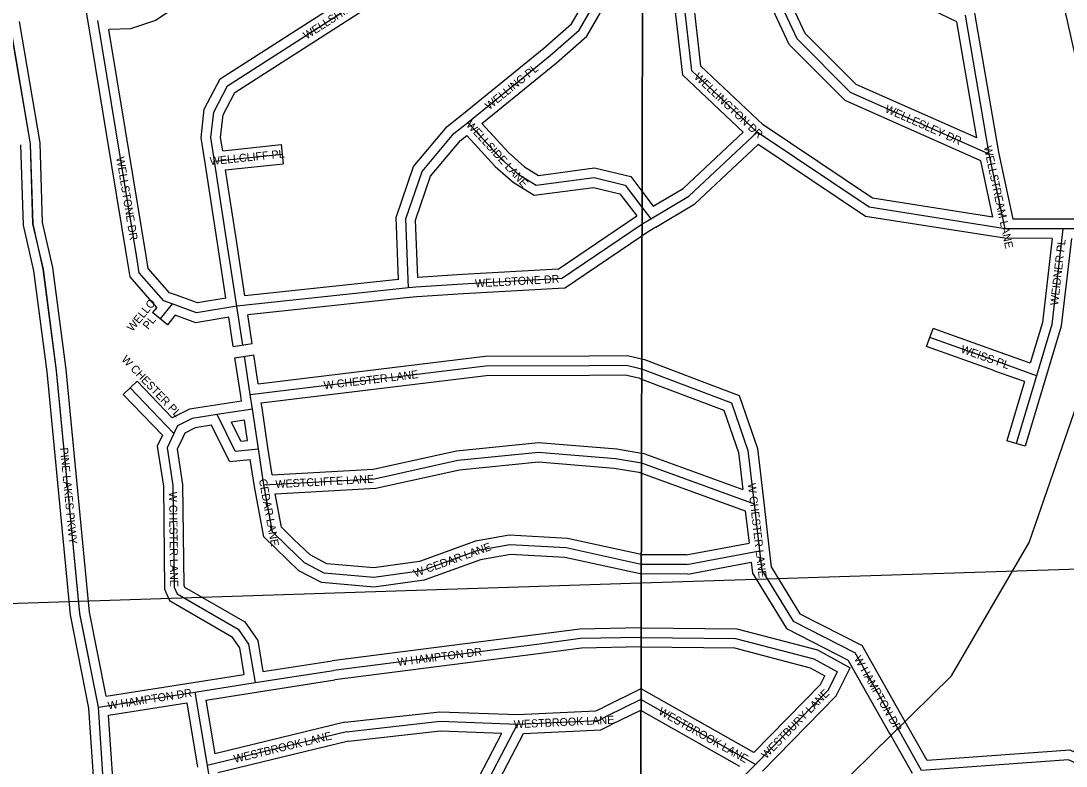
# Model space of a CAD drawing. Extents: x 457167 to 656239, y 1787309 to 1969297.
# Drawn here: x 574803 to 578066, y 1892149 to 1894477 of the extents above; entities that cross this region are included whole.
import ezdxf

# ---------------------------------------------------------------- set-up
doc = ezdxf.new("R2010")
doc.units = 0
for name, color, linetype in [('Level 1', 7, 'Continuous'), ('Level 31', 7, 'Continuous'), ('Level 32', 7, 'Continuous'), ('Level 34', 7, 'Continuous'), ('Level 5', 7, 'Continuous'), ('Level 63', 7, 'Continuous'), ('Level 8', 7, 'Continuous')]:
    doc.layers.add(name, color=color, linetype=linetype)

msp = doc.modelspace()

# ---------------------------------------------------------------- linework, layer by layer
at = {"layer": 'Level 1'}
for p, q in [((576739.189, 1892721.021), (579855.256, 1892821.831)), ((574681.632, 1892654.439), (576739.19, 1892721.021))]:
    msp.add_line(p, q, dxfattribs=at)
at = {"layer": 'Level 31'}
for p, q in [((576897.429, 1894320.955), (576839.987, 1894821.084)), ((577826.358, 1894060.791), (577751.909, 1894494.41)), ((574832.548, 1894093.056), (574768.504, 1894469.928)), ((575099.741, 1894130.29), (575042.31, 1894478.419)), ((577101.168, 1894128.881), (576897.429, 1894320.955)), ((575163.452, 1893744.328), (575099.741, 1894130.29)), ((576888.324, 1893928.97), (577101.168, 1894128.881)), ((575407.356, 1894038.346), (575618.869, 1894060.432)), ((577876.108, 1893827.593), (577826.358, 1894060.791)), ((575445.922, 1893786.622), (575407.356, 1894038.346)), ((576769.564, 1893858.678), (576888.324, 1893928.97)), ((576741.701, 1893895.255), (576769.564, 1893858.678)), ((576012.911, 1893642.483), (576004.791, 1893858.14)), ((576741.587, 1893842.036), (576769.564, 1893858.678)), ((578056.09, 1893827.212), (577876.108, 1893827.593)), ((575476.649, 1893585.462), (575445.922, 1893786.622)), ((576012.911, 1893642.483), (575476.649, 1893585.462)), ((575275.055, 1893592.446), (575237.114, 1893546.346)), ((575495.147, 1893463.966), (575476.649, 1893585.462)), ((577850.429, 1893412.37), (577640.395, 1893488.089)), ((575518.663, 1893310.094), (575500.476, 1893429.044)), ((577973.401, 1893368.472), (577850.429, 1893412.37)), ((576740.58, 1893390.007), (576740.621, 1893389.991)), ((576740.62, 1893389.991), (576910.569, 1893325.641)), ((577973.401, 1893368.472), (577909.674, 1893156.606)), ((575280.535, 1893188.066), (575144.106, 1893330.91)), ((575525.875, 1893263.896), (575518.663, 1893310.094)), ((576910.569, 1893325.641), (577021.46, 1893283.586)), ((575525.875, 1893263.896), (575415.175, 1893246.682)), ((575471.848, 1893132.376), (575415.175, 1893246.682)), ((575544.369, 1893139.855), (575525.875, 1893263.896)), ((575471.848, 1893132.376), (575544.369, 1893139.855)), ((575561.297, 1893027.453), (575544.369, 1893139.855)), ((576739.95, 1893095.824), (576739.992, 1893095.809)), ((576739.991, 1893095.809), (577092.02, 1892968.522)), ((577092.02, 1892968.522), (577109.196, 1892821.211)), ((576739.274, 1892779.094), (576505.016, 1892830.505)), ((576882.054, 1892778.787), (577109.196, 1892821.211)), ((577109.196, 1892821.211), (577116.064, 1892761.196)), ((576739.314, 1892779.094), (576739.274, 1892779.094)), ((576882.054, 1892778.787), (576739.313, 1892779.094)), ((576421.691, 1892530.316), (575778.509, 1892448.066)), ((576738.785, 1892551.092), (576738.825, 1892551.091)), ((577541.772, 1892265.011), (577407.124, 1892502.755)), ((575533.561, 1892409.688), (575778.509, 1892448.066)), ((577323.559, 1892386.204), (577352.199, 1892443.44)), ((575345.557, 1892380.278), (575533.561, 1892409.688)), ((575044.621, 1892333.297), (575345.557, 1892380.278)), ((575345.557, 1892380.278), (575383.854, 1892150.374)), ((577096.329, 1892154.322), (577323.559, 1892386.204)), ((575060.629, 1892091.441), (575044.621, 1892333.297)), ((577096.329, 1892154.322), (576738.409, 1892356.523)), ((577614.957, 1892135.4), (577541.772, 1892265.011)), ((575819.753, 1892256.338), (575383.854, 1892150.374)), ((575383.854, 1892150.374), (575436.584, 1891830.619))]:
    msp.add_line(p, q, dxfattribs=at)
for points in [[(577826.358, 1894060.791), (577393.028, 1894253.35), (577226.757, 1894420.252), (577093.807, 1894704.176), (577111.14, 1895079.053), (577186.256, 1895262.531), (577278.134, 1895403.791), (577511.917, 1895586.932)], [(575407.356, 1894038.346), (575396.07, 1894112.189), (575404.51, 1894191.808), (575447.936, 1894274.26), (576140.522, 1894719.312), (576207.204, 1894822.806), (576248.732, 1894911.445)], [(576197.825, 1894159.545), (576455.209, 1894368.085), (576545.689, 1894447.892), (576580.477, 1894507.091), (576565.434, 1894610.033), (576552.838, 1894667.516)], [(576004.791, 1893858.14), (576055.355, 1894006.76), (576154.505, 1894125.093), (576197.825, 1894159.545)], [(576197.825, 1894159.545), (576304.103, 1894043.678), (576357.107, 1893996.655), (576411.73, 1893963.083)], [(577876.108, 1893827.593), (577450.778, 1893894.677), (577101.168, 1894128.881)], [(574873.029, 1893700.961), (574840.268, 1893842.853), (574832.548, 1894093.056)], [(576411.73, 1893963.083), (576592.4, 1893987.059), (576689.655, 1893963.577), (576741.702, 1893895.255)], [(576490.284, 1893671.638), (576741.546, 1893842.011), (576741.588, 1893842.036)], [(578056.09, 1893827.212), (578021.437, 1893528.736), (577973.401, 1893368.472)], [(578145.742, 1893816.477), (578117.78, 1893827.082), (578056.09, 1893827.212)], [(575275.055, 1893592.446), (575248.683, 1893602.322), (575172.238, 1893690.126), (575163.452, 1893744.328)], [(575044.621, 1892333.297), (574987.065, 1892625.426), (574913.993, 1893384.141), (574873.029, 1893700.961)], [(576490.284, 1893671.638), (576182.747, 1893654.48), (576036.131, 1893644.978), (576012.911, 1893642.483)], [(575476.649, 1893585.462), (575351.314, 1893564.643), (575275.055, 1893592.446)], [(575518.663, 1893310.094), (576253.745, 1893399.051), (576577.47, 1893400.538)], [(576577.47, 1893400.538), (576693.222, 1893401.381), (576740.58, 1893390.007)], [(577021.46, 1893283.586), (577072.659, 1893134.748), (577092.02, 1892968.522)], [(575415.175, 1893246.682), (575337.876, 1893234.85), (575291.079, 1893211.316), (575280.535, 1893188.066)], [(575280.535, 1893188.066), (575259.13, 1893143.385), (575277.32, 1893025.888), (575281.397, 1892708.057), (575290.255, 1892687.311), (575481.135, 1892576.713), (575513.47, 1892529.733), (575533.561, 1892409.688)], [(575561.297, 1893027.453), (575906.686, 1893046.706), (576167.252, 1893104.326), (576418.843, 1893129.24), (576659.209, 1893109.815), (576739.95, 1893095.824)], [(575634.339, 1892835.656), (575588.326, 1892880.484), (575561.297, 1893027.453)], [(576054.254, 1892759.111), (575905.065, 1892737.978), (575749.591, 1892751.769), (575687.97, 1892783.903), (575634.339, 1892835.656)], [(576505.016, 1892830.505), (576329.183, 1892840.337), (576229.609, 1892822.006), (576054.254, 1892759.111)], [(577116.064, 1892761.196), (577213.988, 1892601.712), (577407.124, 1892502.755)], [(576738.785, 1892551.092), (576550.2, 1892547.132), (576421.691, 1892530.316)], [(576738.824, 1892551.091), (577034.202, 1892547.915), (577278.293, 1892484.119), (577352.199, 1892443.44)], [(576738.41, 1892356.523), (576738.37, 1892356.546), (576631.726, 1892304.41)], [(576353.1, 1892279.916), (576605.623, 1892291.738), (576631.726, 1892304.41)], [(575819.753, 1892256.338), (576111.435, 1892288.8), (576353.1, 1892279.916)], [(575951.94, 1891914.231), (576227.604, 1892038.365), (576353.1, 1892279.916)], [(578196.539, 1892110.896), (578073.273, 1892168.248), (577614.957, 1892135.4)], [(576737.404, 1891887.111), (576956.103, 1892011.711), (577096.329, 1892154.322)]]:
    msp.add_lwpolyline(points, dxfattribs=at)
at = {"layer": 'Level 32'}
for p, q in [((576868.876, 1894306.643), (576809.859, 1894820.484)), ((576925.983, 1894335.266), (576870.117, 1894821.683)), ((577855.824, 1894066.461), (577781.297, 1894500.536)), ((574862.472, 1894096.044), (574798.081, 1894474.953)), ((575070.142, 1894125.406), (575012.71, 1894473.535)), ((575129.342, 1894135.172), (575077.486, 1894449.509)), ((577787.303, 1894110.976), (577724.956, 1894474.107)), ((577119.935, 1894152.418), (576925.984, 1894335.266)), ((577057.391, 1894128.921), (576868.875, 1894306.643)), ((575133.838, 1893739.527), (575070.142, 1894125.403)), ((575193.052, 1893749.213), (575129.342, 1894135.175)), ((576870.198, 1893953.101), (577057.392, 1894128.921)), ((575432.692, 1894071.154), (575615.753, 1894090.27)), ((575615.753, 1894090.27), (575621.985, 1894030.593)), ((576906.453, 1893904.836), (577104.306, 1894090.668)), ((577900.394, 1893857.541), (577855.824, 1894066.461)), ((575416.269, 1893782.078), (575377.703, 1894033.801)), ((575441.779, 1894011.776), (575621.985, 1894030.593)), ((577837.66, 1893864.028), (577800.207, 1894039.583)), ((575475.577, 1893791.166), (575441.779, 1894011.776)), ((576741.806, 1893944.623), (576777.254, 1893898.09)), ((576777.254, 1893898.091), (576870.197, 1893953.101)), ((576784.845, 1893832.86), (576906.454, 1893904.836)), ((575981.879, 1893669.351), (575974.604, 1893862.551)), ((576480.322, 1893701.128), (576725.318, 1893867.255)), ((576041.695, 1893675.402), (576034.98, 1893853.726)), ((578056.154, 1893857.212), (577900.395, 1893857.541)), ((576500.248, 1893642.146), (576741.511, 1893805.739)), ((578022.414, 1893797.282), (577873.725, 1893797.596)), ((575442.521, 1893610.204), (575416.266, 1893782.091)), ((575501.979, 1893618.324), (575475.58, 1893791.152)), ((575981.879, 1893669.352), (575501.979, 1893618.325)), ((576016.084, 1893612.65), (575511.032, 1893558.946)), ((575227.116, 1893581.406), (575213.95, 1893565.411)), ((575260.277, 1893527.281), (575213.95, 1893565.411)), ((575284.727, 1893556.987), (575260.277, 1893527.281)), ((575465.489, 1893459.45), (575451.568, 1893550.882)), ((575524.805, 1893468.481), (575511.032, 1893558.947)), ((577630.221, 1893459.866), (577650.569, 1893516.311)), ((577860.516, 1893440.624), (577650.569, 1893516.311)), ((575465.489, 1893459.45), (575524.805, 1893468.481)), ((577840.255, 1893384.146), (577630.221, 1893459.866)), ((577953.735, 1893407.346), (577860.516, 1893440.624)), ((575470.821, 1893424.51), (575530.133, 1893433.578)), ((575489.007, 1893305.56), (575470.821, 1893424.51)), ((575543.925, 1893343.371), (575530.133, 1893433.578)), ((576740.686, 1893420.835), (576749.429, 1893418.735)), ((576749.429, 1893418.735), (576921.193, 1893353.698)), ((577936.459, 1893349.804), (577840.344, 1893384.115)), ((575122.411, 1893310.188), (575165.802, 1893351.631)), ((575275.315, 1893236.968), (575165.802, 1893351.631)), ((576731.73, 1893361.278), (576740.553, 1893357.938)), ((576740.552, 1893357.938), (576997.644, 1893260.591)), ((576921.207, 1893353.692), (577045.254, 1893306.648)), ((577936.459, 1893349.804), (577880.945, 1893165.246)), ((578002.131, 1893359.831), (577938.404, 1893147.964)), ((575244.525, 1893182.332), (575122.411, 1893310.188)), ((575491.604, 1893288.927), (575489.021, 1893305.466)), ((575491.604, 1893288.927), (575410.566, 1893276.326)), ((575555.518, 1893268.525), (575553.095, 1893284.041)), ((575574.041, 1893144.277), (575555.549, 1893268.32)), ((575454.218, 1893100.397), (575398.039, 1893213.708)), ((575489.48, 1893164.353), (575460.24, 1893223.327)), ((575500.655, 1893229.613), (575460.241, 1893223.328)), ((575510.069, 1893166.476), (575500.655, 1893229.613)), ((575489.48, 1893164.354), (575510.069, 1893166.476)), ((575586.896, 1893058.926), (575574.035, 1893144.321)), ((577938.404, 1893147.964), (577880.945, 1893165.246)), ((576740.055, 1893126.253), (576747.671, 1893124.933)), ((576747.671, 1893124.933), (577056.61, 1893013.226)), ((575454.218, 1893100.396), (575518.968, 1893107.074)), ((575531.704, 1893022.504), (575518.968, 1893107.075)), ((576732.23, 1893066.713), (576739.923, 1893063.931)), ((576739.922, 1893063.931), (577064.371, 1892946.617)), ((575560.659, 1892865.065), (575531.704, 1893022.503)), ((577064.372, 1892946.617), (577076.154, 1892845.56)), ((577121.819, 1892971.996), (577138.995, 1892824.685)), ((576739.38, 1892809.785), (576509.095, 1892860.324)), ((576879.309, 1892808.794), (577076.154, 1892845.56)), ((577139.003, 1892824.621), (577145.114, 1892771.22)), ((576735.99, 1892749.1), (576500.938, 1892800.684)), ((576742.558, 1892809.087), (576739.379, 1892809.785)), ((576879.309, 1892808.793), (576742.558, 1892809.086)), ((576884.801, 1892748.78), (577083.053, 1892785.808)), ((577083.052, 1892785.808), (577087.017, 1892751.171)), ((576739.25, 1892749.094), (576735.99, 1892749.101)), ((576884.801, 1892748.781), (576739.249, 1892749.094)), ((576417.885, 1892560.075), (575774.283, 1892477.771)), ((576738.633, 1892581.096), (576738.89, 1892581.093)), ((577567.877, 1892279.795), (577428.801, 1892525.356)), ((576425.497, 1892500.558), (575782.736, 1892418.361)), ((576738.939, 1892521.087), (576738.761, 1892521.084)), ((575558.25, 1892443.922), (575774.284, 1892477.771)), ((577515.668, 1892250.226), (577385.448, 1892480.151)), ((575340.92, 1892409.918), (575498.968, 1892434.641)), ((577298.836, 1892403.839), (577312.462, 1892431.066)), ((577348.282, 1892368.568), (577391.939, 1892455.811)), ((575068.483, 1892367.386), (575340.93, 1892409.92)), ((575538.206, 1892380.048), (575782.735, 1892418.361)), ((577091.027, 1892191.775), (577298.836, 1892403.839)), ((575380.13, 1892355.32), (575538.199, 1892380.047)), ((576738.481, 1892389.994), (576618.55, 1892331.362)), ((577117.756, 1892133.324), (577348.282, 1892368.568)), ((575028.864, 1892117.116), (575014.814, 1892329.389)), ((575076.37, 1892307.889), (575320.845, 1892346.054)), ((575320.845, 1892346.055), (575354.261, 1892145.444)), ((575380.129, 1892355.32), (575408.142, 1892187.151)), ((575090.44, 1892095.301), (575076.37, 1892307.889)), ((577047.499, 1892147.45), (576738.335, 1892322.108)), ((575814.53, 1892285.942), (575408.142, 1892187.151)), ((577631.747, 1892166.68), (577567.896, 1892279.761)), ((577585.964, 1892125.731), (577515.649, 1892250.26)), ((575824.977, 1892226.733), (575417.984, 1892127.796))]:
    msp.add_line(p, q, dxfattribs=at)
for points in [[(577800.207, 1894039.582), (577375.727, 1894228.208), (577201.809, 1894402.788), (577063.497, 1894698.162), (577081.411, 1895085.619), (577159.564, 1895276.516), (577255.706, 1895424.331), (577479.185, 1895599.399)], [(577787.303, 1894110.976), (577410.329, 1894278.491), (577251.705, 1894437.716), (577124.118, 1894710.19), (577140.869, 1895072.486), (577212.948, 1895248.545), (577300.562, 1895383.251), (577489.019, 1895530.883)], [(575012.725, 1894473.44), (574995.194, 1894577.611), (574988.755, 1894685.632), (575002.94, 1894767.072), (576009.451, 1895388.37)], [(577724.956, 1894474.106), (577525.328, 1894570.475), (577391.204, 1894722.951), (577372.628, 1894807.963), (577356.014, 1895169.131), (577413.211, 1895273.591), (577512.776, 1895349.943)], [(576021.744, 1894938.041), (575962.07, 1894933.103), (575837.295, 1894882.408), (575223.228, 1894478.151), (575145.026, 1894451.634), (575077.486, 1894449.509)], [(575377.7, 1894033.812), (575365.827, 1894111.492), (575375.284, 1894200.696), (575425.073, 1894295.229), (576118.828, 1894741.032), (576180.892, 1894837.361), (576207.329, 1894893.783)], [(575432.692, 1894071.154), (575426.312, 1894112.885), (575433.737, 1894182.921), (575470.799, 1894253.291), (576162.216, 1894697.591), (576233.515, 1894808.252), (576275.899, 1894898.716)], [(576178.94, 1894182.855), (576435.835, 1894391), (576522.25, 1894467.222), (576549.266, 1894513.194), (576535.901, 1894604.646), (576523.009, 1894663.486)], [(576241.497, 1894156.316), (576474.583, 1894345.171), (576569.127, 1894428.562), (576611.688, 1894500.987), (576594.966, 1894615.419), (576582.668, 1894671.544)], [(575974.604, 1893862.551), (576028.759, 1894021.731), (576133.458, 1894146.686), (576178.94, 1894182.855)], [(576241.497, 1894156.316), (576325.168, 1894065.096), (576375.053, 1894020.839), (576418.355, 1893994.226)], [(577837.659, 1893864.028), (577461.982, 1893923.281), (577119.935, 1894152.419)], [(574843.465, 1893695.649), (574810.372, 1893838.979), (574802.626, 1894090.065)], [(574902.594, 1893706.271), (574870.164, 1893846.728), (574862.471, 1894096.044)], [(576034.98, 1893853.726), (576081.95, 1893991.789), (576175.552, 1894103.5), (576194.617, 1894118.66)], [(576194.617, 1894118.66), (576283.038, 1894022.261), (576339.161, 1893972.471), (576405.106, 1893931.939)], [(577873.726, 1893797.596), (577439.574, 1893866.073), (577104.306, 1894090.668)], [(576418.355, 1893994.226), (576594.001, 1894017.536), (576707.06, 1893990.238), (576741.807, 1893944.623)], [(576405.106, 1893931.939), (576590.799, 1893956.582), (576672.251, 1893936.916), (576725.318, 1893867.255)], [(576741.51, 1893805.739), (576757.647, 1893816.681), (576784.902, 1893832.894)], [(578156.38, 1893844.528), (578123.309, 1893857.071), (578056.154, 1893857.213)], [(578022.414, 1893797.282), (577991.942, 1893534.821), (577953.734, 1893407.346)], [(578082.804, 1893797.154), (578050.933, 1893522.652), (578002.139, 1893359.858)], [(575227.116, 1893581.406), (575143.992, 1893676.879), (575133.838, 1893739.527)], [(575285.331, 1893620.632), (575266.32, 1893627.753), (575200.483, 1893703.372), (575193.065, 1893749.128)], [(575068.483, 1892367.386), (575016.785, 1892629.774), (574943.809, 1893387.503), (574902.593, 1893706.271)], [(576480.322, 1893701.129), (576180.941, 1893684.426), (576041.695, 1893675.402)], [(575014.814, 1892329.39), (574957.344, 1892621.078), (574884.177, 1893380.779), (574843.466, 1893695.65)], [(576500.248, 1893642.145), (576184.552, 1893624.534), (576038.705, 1893615.081), (576016.117, 1893612.654)], [(575442.522, 1893610.204), (575354.179, 1893595.531), (575285.331, 1893620.632)], [(575451.568, 1893550.883), (575348.448, 1893533.756), (575284.727, 1893556.986)], [(575543.925, 1893343.371), (576251.869, 1893429.044), (576577.332, 1893430.539)], [(576577.251, 1893430.538), (576696.667, 1893431.408), (576740.687, 1893420.835)], [(575553.095, 1893284.041), (576255.623, 1893369.059), (576577.608, 1893370.537)], [(576577.689, 1893370.538), (576689.777, 1893371.355), (576731.73, 1893361.278)], [(577045.254, 1893306.648), (577102.082, 1893141.44), (577121.819, 1892971.993)], [(575410.636, 1893276.338), (575328.641, 1893263.786), (575275.315, 1893236.968)], [(576997.644, 1893260.591), (577043.234, 1893128.056), (577056.61, 1893013.226)], [(575398.039, 1893213.708), (575347.11, 1893205.914), (575314.025, 1893189.275), (575307.728, 1893175.387)], [(575244.525, 1893182.333), (575228.063, 1893147.971), (575247.348, 1893023.389), (575251.475, 1892701.736), (575266.583, 1892666.355), (575460.251, 1892554.141), (575484.98, 1892518.211), (575498.968, 1892434.641)], [(575307.728, 1893175.387), (575290.199, 1893138.798), (575307.29, 1893028.388), (575311.319, 1892714.379), (575313.929, 1892708.268), (575502.02, 1892599.286), (575541.96, 1892541.255), (575558.25, 1892443.922)], [(575586.896, 1893058.926), (575902.586, 1893076.524), (576162.519, 1893134.005), (576418.571, 1893159.361), (576662.985, 1893139.608), (576740.056, 1893126.253)], [(575596.962, 1892999.393), (575910.787, 1893016.886), (576171.986, 1893074.646), (576419.115, 1893099.119), (576655.431, 1893080.021), (576732.23, 1893066.713)], [(575655.274, 1892857.144), (575616.104, 1892895.306), (575596.962, 1892999.393)], [(576061.498, 1892729.835), (575905.855, 1892707.79), (575741.005, 1892722.412), (575670.255, 1892759.306), (575560.659, 1892865.065)], [(576047.011, 1892788.384), (575904.277, 1892768.166), (575758.179, 1892781.126), (575705.684, 1892808.501), (575655.171, 1892857.244)], [(576509.095, 1892860.323), (576327.277, 1892870.491), (576221.777, 1892851.07), (576047.011, 1892788.383)], [(576500.938, 1892800.686), (576331.088, 1892810.183), (576237.44, 1892792.943), (576061.498, 1892729.836)], [(577087.017, 1892751.171), (577192.823, 1892578.848), (577385.448, 1892480.151)], [(577145.114, 1892771.22), (577235.153, 1892624.577), (577428.801, 1892525.356)], [(576738.633, 1892581.096), (576547.933, 1892577.092), (576417.799, 1892560.064)], [(576738.889, 1892581.093), (577038.216, 1892577.873), (577289.489, 1892512.201), (577391.939, 1892455.811)], [(576738.762, 1892521.084), (576552.469, 1892517.172), (576425.583, 1892500.57)], [(576738.939, 1892521.087), (577030.189, 1892517.956), (577267.097, 1892456.036), (577312.462, 1892431.066)], [(577091.028, 1892191.775), (576739.378, 1892390.432), (576738.48, 1892389.994)], [(576352.95, 1892309.941), (576598.065, 1892321.418), (576618.625, 1892331.399)], [(575814.53, 1892285.942), (576110.32, 1892318.861), (576352.95, 1892309.941)], [(576738.336, 1892322.108), (576737.361, 1892322.659), (576644.903, 1892277.458)], [(576371.76, 1892250.756), (576613.18, 1892262.059), (576644.828, 1892277.421)], [(575824.977, 1892226.733), (576112.548, 1892258.738), (576304.623, 1892251.676)], [(575943.194, 1891943.193), (576205.785, 1892061.442), (576304.622, 1892251.676)], [(575960.69, 1891885.267), (576249.422, 1892015.288), (576371.76, 1892250.756)], [(578209.193, 1892138.097), (578078.88, 1892198.728), (577631.747, 1892166.68)]]:
    msp.add_lwpolyline(points, dxfattribs=at)
at = {"layer": 'Level 5'}
msp.add_lwpolyline([(576740.565, 1891623.016), (577149.298, 1891880.984), (577708.418, 1892430.6), (577950.616, 1892847.151), (578101.122, 1893280.483), (578151.529, 1893638.911), (578135.441, 1894189.115), (577861.641, 1895406.513), (577870.307, 1895706.62), (577903.974, 1896023.368), (578138.009, 1896589.983)], dxfattribs=at)
at = {"layer": 'Level 63'}
for points in [[(536942.563, 1878385.707), (576708.29, 1878279.4), (576805.546, 1923734.416), (537088.612, 1923840.983), (536942.563, 1878385.707)], [(576708.289, 1878279.4), (616473.709, 1878215.526), (616521.962, 1923670.374), (576805.545, 1923734.416), (576708.289, 1878279.4)]]:
    msp.add_lwpolyline(points, dxfattribs=at)
at = {"layer": 'Level 8'}
msp.add_lwpolyline([(575060.67, 1892091.926), (575044.666, 1892332.931), (574986.661, 1892624.937), (574913.65, 1893383.955), (574872.645, 1893700.962), (574840.642, 1893842.965), (574832.639, 1894092.971), (574768.632, 1894469.979), (574750.63, 1894576.981), (574713.626, 1894867.988), (574709.625, 1894901.989), (574701.622, 1895134.995), (574687.609, 1896138.018), (574682.605, 1896459.026), (574682.604, 1896492.027), (574673.596, 1897036.04)], dxfattribs=at)

# ---------------------------------------------------------------- texts
at = {"layer": 'Level 34'}
for s, height, rotation, p in [('WELLSHIRE LANE', 25, 32.723703, (575694.468, 1894417.823)), ('WELLING PL', 25, 39.014547, (576264.641, 1894197.595)), ('WELLINGTON DR', 25, 316.687772, (576902.721, 1894298.787)), ('WELLESLEY DR', 25, 336.040917, (577498.409, 1894192.844)), ('WELLSIDE LANE', 25, 312.527767, (576191.379, 1894150.641)), ('WELLSTREAM LANE', 25, 282.042372, (577808.748, 1894083.432)), ('WELLCLIFF PL', 25, 5.960519, (575394.157, 1894025.868)), ('WELLSTONE DR', 25, 279.372525, (575100.337, 1894049.942)), ('WEIDNER PL', 25, 83.376808, (578040.773, 1893586.899)), ('WELLSTONE DR', 25, 3.192433, (576221.171, 1893644.106)), ('WELLO', 25, 50.5434, (575150.809, 1893504.531)), ('PL', 25, 50.5434, (575199.842, 1893510.811)), ('WEISS PL', 25, 340.354928, (577735.149, 1893441.48)), ('W CHESTER PL', 25, 313.683186, (575114.859, 1893417.6)), ('W CHESTER LANE', 25, 6.899428, (575749.815, 1893325.478)), ('PINE LAKES PKWY', 25, 275.500417, (574924.682, 1893142.785)), ('CEDAR LANE', 25, 280.420136, (575545.599, 1893043.708)), ('WESTCLIFFE LANE', 25, 3.189647, (575597.892, 1893016.976)), ('W CHESTER LANE', 25, 276.649967, (577072.108, 1893031.383)), ('W CHESTER LANE', 25, 270.734339, (575265.079, 1893005.699)), ('W CEDAR LANE', 25, 19.730897, (576034.086, 1892738.599)), ('W HAMPTON DR', 25, 7.286711, (575979.842, 1892461.213)), ('W HAMPTON DR', 24.99916, 299.525036, (577403.041, 1892484.602)), ('W HAMPTON DR', 25, 8.872367, (575075.652, 1892325.492)), ('WESTBURY LANE', 25, 45.579611, (577129.261, 1892170.071)), ('WESTBROOK LANE', 25, 330.53635, (576791.09, 1892312.406)), ('WESTBROOK LANE', 24.99916, 2.679639, (576342.15, 1892266.892)), ('WESTBROOK LANE', 25, 13.662456, (575470.706, 1892158.626))]:
    msp.add_text(s, height=height, rotation=rotation, dxfattribs=at).set_placement(p)

doc.saveas('drawing.dxf')
